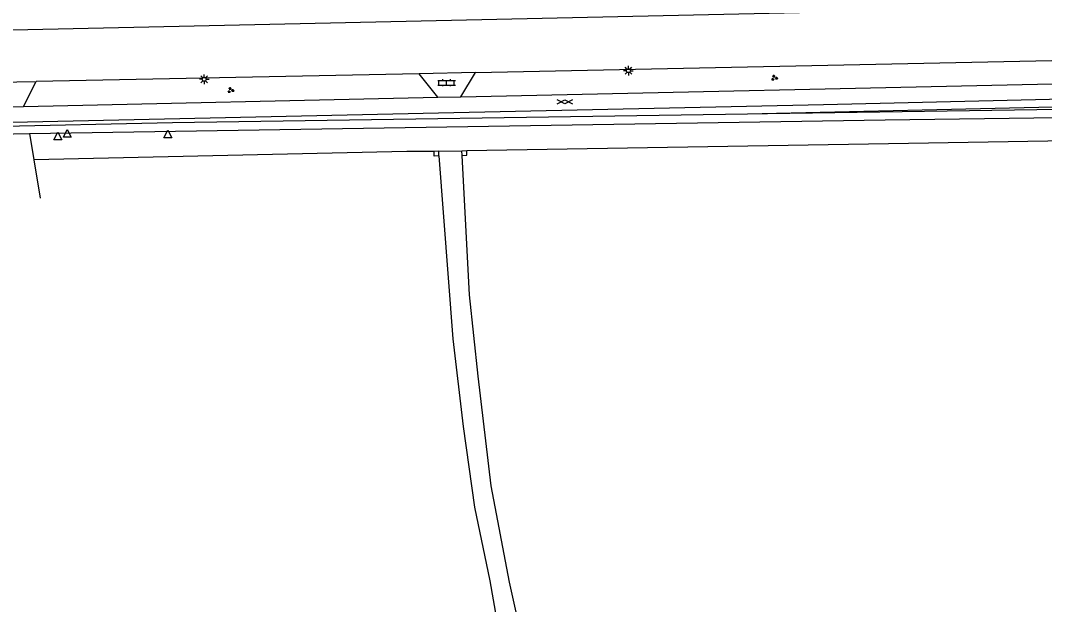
# Model space of a CAD drawing. Extents: x 128999 to 131010, y 395498 to 399007.
# Drawn here: x 129185.1 to 129318, y 396030.3 to 396106.1 of the extents above; entities that cross this region are included whole.
import ezdxf

# ---------------------------------------------------------------- set-up
doc = ezdxf.new("R2010")
doc.units = 0
for name, color, linetype in [('gg-afsc-hekwerk', 7, 'Continuous'), ('gg-afsc-muur', 7, 'Continuous'), ('gg-knt-onverhard', 7, 'Continuous'), ('gg-knt-verharding', 7, 'Continuous'), ('gt-grn-groengrens', 7, 'Continuous'), ('gt-grn-groengrens NZ', 7, 'Continuous'), ('gt-symb-gesloten verharding', 7, 'Continuous'), ('gt-symb-groenvak', 7, 'Continuous'), ('gt-symb-klinker verharding', 7, 'Continuous'), ('gt-symb-lichtmast', 7, 'Continuous'), ('gt-symb-waterafsluiter', 7, 'Continuous')]:
    doc.layers.add(name, color=color, linetype=linetype)

# ---------------------------------------------------------------- blocks, each defined once
blk = doc.blocks.new('gt0-KL1')
at = {"layer": 'gt-symb-klinker verharding'}
for p, q in [((-1.15, 0.3), (1.15, 0.3)), ((-1, -0.3), (-1, 0.3)), ((-0.5, 0.3), (-0.5, 0.45)), ((0, -0.3), (0, 0.3)), ((0.5, 0.3), (0.5, 0.45)), ((1, -0.3), (1, 0.3)), ((-1.15, -0.3), (1.15, -0.3)), ((-0.5, -0.45), (-0.5, -0.3)), ((0.5, -0.45), (0.5, -0.3))]:
    blk.add_line(p, q, dxfattribs=at)
blk = doc.blocks.new('gt0-GRVAK')
at = {"layer": 'gt-symb-groenvak'}
for p, q in [((-0.11, 0.19), (-0.23, 0.24)), ((-0.18, 0.15), (0.09, 0.15)), ((-0.09, 0.21), (-0.16, 0.32)), ((-0.05, 0.21), (-0.05, 0.39)), ((0, 0.21), (0.06, 0.32)), ((0.01, 0.19), (0.13, 0.24)), ((0.26, -0.05), (0.2, 0.06)), ((0.31, -0.05), (0.31, 0.13)), ((0.35, -0.05), (0.41, 0.06)), ((-0.24, -0.23), (-0.36, -0.18)), ((-0.32, -0.26), (-0.05, -0.26)), ((-0.23, -0.21), (-0.29, -0.1)), ((-0.18, -0.2), (-0.18, -0.02)), ((-0.14, -0.21), (-0.07, -0.1)), ((-0.12, -0.23), (0, -0.18)), ((0.24, -0.07), (0.12, -0.02)), ((0.17, -0.11), (0.44, -0.11)), ((0.37, -0.07), (0.49, -0.02))]:
    blk.add_line(p, q, dxfattribs=at)
blk = doc.blocks.new('gt0-LMAST')
at = {"layer": 'gt-symb-lichtmast'}
for p, q in [((-0.18, 0.17), (-0.45, 0.44)), ((-0.01, 0.25), (-0.01, 0.62)), ((0.17, 0.17), (0.44, 0.44)), ((-0.26, 0), (-0.63, 0)), ((-0.18, -0.18), (-0.45, -0.45)), ((-0.01, -0.25), (-0.01, -0.63)), ((0.44, -0.45), (0.17, -0.18)), ((0.24, 0), (0.62, 0))]:
    blk.add_line(p, q, dxfattribs=at)
blk.add_circle((-0.01, 0), 0.25, dxfattribs=at)
blk = doc.blocks.new('gt0-WAFSL')
at = {"layer": 'gt-symb-waterafsluiter'}
for p, q in [((-0.5, -0.33), (0, 0.67)), ((0, 0.67), (0.5, -0.33)), ((0.5, -0.33), (-0.5, -0.33))]:
    blk.add_line(p, q, dxfattribs=at)
blk = doc.blocks.new('gt0-GESVH1')
at = {"layer": 'gt-symb-gesloten verharding'}
for p, q in [((-0.99, -0.26), (0.01, 0.24)), ((0.01, -0.26), (-0.99, 0.24)), ((0.01, 0.24), (1.01, -0.26)), ((1.01, 0.24), (0.01, -0.26))]:
    blk.add_line(p, q, dxfattribs=at)

msp = doc.modelspace()

# ---------------------------------------------------------------- linework, layer by layer
at = {"layer": 'gg-afsc-hekwerk'}
for p, q in [((129239.38, 396089.12), (129242.4, 396089.19)), ((129186.81, 396087.98), (129187.62, 396083.04))]:
    msp.add_line(p, q, dxfattribs=at)
msp.add_lwpolyline([(129238.77, 396089.1), (129235.22, 396089.08), (129186.81, 396087.98)], dxfattribs=at)
at = {"layer": 'gg-afsc-muur'}
for p, q in [((129239.38, 396089.12), (129238.77, 396089.1)), ((129239.4, 396088.51), (129239.38, 396089.12)), ((129242.4, 396089.19), (129243.01, 396089.2)), ((129242.41, 396088.58), (129242.4, 396089.19))]:
    msp.add_line(p, q, dxfattribs=at)
for points in [[(129239.4, 396088.51), (129238.79, 396088.49), (129238.77, 396089.1)], [(129242.41, 396088.58), (129243.02, 396088.59), (129243.01, 396089.2)]]:
    msp.add_lwpolyline(points, dxfattribs=at)
at = {"layer": 'gg-knt-onverhard'}
for points in [[(129239.4, 396088.51), (129241.22, 396064.78), (129242.57, 396053.41), (129244.01, 396042.94), (129246.02, 396033.39), (129247.63, 396024.26), (129249.37, 396013.85), (129250.46, 396003.98), (129250.95, 395995.65), (129251.63, 395985.72), (129254.05, 395976.91), (129255.92, 395968.12), (129258.44, 395951.79), (129259.65, 395941.8), (129260.06, 395932.78), (129260.87, 395918.85), (129263.68, 395906.84), (129266.73, 395890.74), (129268.94, 395875.21), (129272.22, 395859.26), (129275.7, 395842.08), (129280.23, 395815.86), (129283.3, 395798.42)], [(129250.36, 396025.26), (129248.57, 396033.18), (129246.21, 396045.7), (129244.51, 396059.92), (129243.38, 396070.49), (129242.41, 396088.58)]]:
    msp.add_lwpolyline(points, dxfattribs=at)
at = {"layer": 'gg-knt-verharding'}
for p, q in [((129317.66, 396107.77), (129147.45, 396104)), ((129244.14, 396099.33), (129335.31, 396101.21)), ((129236.82, 396099.18), (129187.12, 396098.17)), ((129244.14, 396099.33), (129236.82, 396099.18)), ((129239.26, 396096.12), (129236.82, 396099.18)), ((129242.24, 396096.17), (129244.14, 396099.33)), ((129180.38, 396098.03), (129187.12, 396098.17)), ((129185.46, 396094.92), (129187.12, 396098.17)), ((129242.24, 396096.17), (129337.01, 396098.27)), ((129185.46, 396094.92), (129239.26, 396096.12)), ((129239.26, 396096.12), (129242.24, 396096.17)), ((129182.09, 396094.85), (129185.46, 396094.92))]:
    msp.add_line(p, q, dxfattribs=at)
msp.add_lwpolyline([(129337.03, 396096.25), (129289.34, 396095.15), (129239.36, 396094.07), (129186, 396092.89), (129157.05, 396092.28)], dxfattribs=at)
at = {"layer": 'gt-grn-groengrens'}
for p, q in [((129157.14, 396090.86), (129186.24, 396091.43)), ((129186.24, 396091.43), (129186.81, 396087.98)), ((129243.01, 396089.2), (129297.77, 396090.12)), ((129297.77, 396090.12), (129337.02, 396090.77))]:
    msp.add_line(p, q, dxfattribs=at)
for points in [[(129368.17, 396095.14), (129317.03, 396094.5), (129282.08, 396093.96), (129279.49, 396093.92)], [(129279.49, 396093.92), (129204.81, 396092.79), (129157.08, 396091.75)], [(129186.24, 396091.43), (129297.36, 396093.18), (129368.19, 396094.13)]]:
    msp.add_lwpolyline(points, dxfattribs=at)
at = {"layer": 'gt-grn-groengrens NZ'}
msp.add_line((129337.08, 396095.25), (129279.49, 396093.92), dxfattribs=at)

# ---------------------------------------------------------------- block references
at = {"layer": 'gt-symb-gesloten verharding'}
msp.add_blockref('gt0-GESVH1', (129255.74, 396095.53), dxfattribs=at)
at = {"layer": 'gt-symb-groenvak'}
for p in [(129282.94, 396098.63), (129212.36, 396097.03)]:
    msp.add_blockref('gt0-GRVAK', p, dxfattribs=at)
at = {"layer": 'gt-symb-klinker verharding'}
msp.add_blockref('gt0-KL1', (129240.4, 396098), dxfattribs=at)
at = {"layer": 'gt-symb-lichtmast'}
for p in [(129208.94, 396098.45), (129264.02, 396099.57)]:
    msp.add_blockref('gt0-LMAST', p, dxfattribs=at)
at = {"layer": 'gt-symb-waterafsluiter'}
for p in [(129189.93, 396090.93), (129191.16, 396091.26), (129204.21, 396091.18)]:
    msp.add_blockref('gt0-WAFSL', p, dxfattribs=at)

doc.saveas('drawing.dxf')
